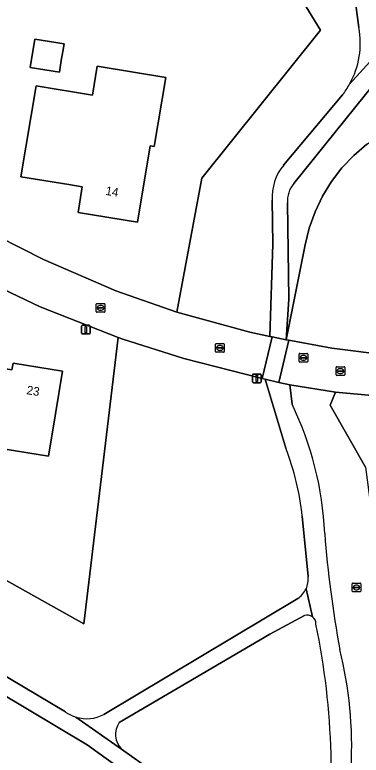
# Model space of a CAD drawing. Extents: x 163266 to 164362, y 381528 to 382286.
# Drawn here: x 163405.5 to 163445.6, y 381618 to 381703.7 of the extents above; entities that cross this region are included whole.
import ezdxf

# ---------------------------------------------------------------- set-up
doc = ezdxf.new("R2010")
doc.units = 0
for name, color, linetype in [('IMGEO_Erf', 7, 'Continuous'), ('IMGEO_Groenvoorziening', 7, 'Continuous'), ('IMGEO_Kolk', 7, 'Continuous'), ('IMGEO_Lichtmast', 7, 'Continuous'), ('IMGEO_Loofbos', 7, 'Continuous'), ('IMGEO_Pand', 7, 'Continuous'), ('IMGEO_Pand_nummerreeks', 7, 'Continuous'), ('IMGEO_Rijbaan_lokaal_open', 7, 'Continuous'), ('IMGEO_Rioolput', 7, 'Continuous'), ('IMGEO_Voetpad_halfverhard', 7, 'Continuous')]:
    doc.layers.add(name, color=color, linetype=linetype)

msp = doc.modelspace()

# ---------------------------------------------------------------- linework, layer by layer
at = {"layer": 'IMGEO_Erf'}
for points in [[(163365.756, 381698.629), (163363.185, 381700.457), (163356.936, 381704.332), (163350.46, 381707.4), (163339.976, 381711.167), (163336.032, 381712.46), (163335.527, 381709.472), (163330.491, 381679.719), (163413.518, 381633.213), (163417.487, 381666.326), (163408.435, 381669.883), (163403.317, 381672.32), (163396.047, 381676.226), (163390.269, 381679.724), (163382.665, 381685.191)], [(163411.065, 381699.426), (163410.895, 381698.389), (163410.669, 381697.019), (163407.302, 381697.574), (163407.843, 381700.854), (163411.209, 381700.299)], [(163414.488, 381694.376), (163415.052, 381697.731), (163422.979, 381696.425), (163421.641, 381688.408), (163421.172, 381688.485), (163419.707, 381679.675), (163412.852, 381680.79), (163413.315, 381683.775), (163411.785, 381684.019), (163406.237, 381684.903), (163407.975, 381695.449)], [(163398.443, 381667.228), (163404.288, 381666.278), (163403.724, 381662.807), (163405.195, 381662.568), (163405.322, 381663.35), (163411.028, 381662.422), (163410.226, 381657.488), (163409.428, 381652.586), (163403.19, 381653.601), (163403.479, 381655.377), (163402.49, 381655.538), (163401.884, 381651.81), (163396, 381652.767), (163396.959, 381658.661), (163399.667, 381658.22), (163399.997, 381660.25), (163397.377, 381660.676), (163397.64, 381662.293)]]:
    msp.add_lwpolyline(points, close=True, dxfattribs=at)
for points in [[(163362.159, 381707.029), (163367.988, 381703.121), (163372.635, 381699.671), (163382.632, 381691.621), (163388.244, 381687.318), (163394.839, 381682.863), (163400.907, 381679.343), (163408.849, 381675.346), (163417.211, 381671.729), (163424.267, 381669.269), (163427.133, 381684.771), (163440.874, 381701.897), (163439.197, 381704.593)], [(163446.223, 381688.687), (163444.708, 381687.392), (163443.337, 381685.945), (163442.124, 381684.363), (163441.084, 381682.663), (163440.227, 381680.864), (163439.563, 381678.984), (163439.099, 381677.046), (163436.908, 381666.064), (163437.182, 381666.013), (163442.176, 381665.079), (163448.608, 381664.27)], [(163494.209, 381645.839), (163487.738, 381649.717), (163483.709, 381651.834), (163480.719, 381653.221), (163477.242, 381654.553), (163470.435, 381656.592), (163466.34, 381657.437), (163460.334, 381658.369), (163442.602, 381660.009), (163441.974, 381658.511), (163446.05, 381651.319), (163447.993, 381636.708), (163448.357, 381617.306), (163459.913, 381615.932), (163467.608, 381615.147), (163500.109, 381607.374), (163500.96, 381607.171), (163500.848, 381606.174), (163534.27, 381588.252), (163555.584, 381575.614), (163562.99, 381579.592), (163569.593, 381582.28), (163569.528, 381582.82), (163567.957, 381586.195)]]:
    msp.add_lwpolyline(points, dxfattribs=at)
at = {"layer": 'IMGEO_Groenvoorziening'}
for points in [[(163436.867, 381653.511), (163434.459, 381661.492), (163434.132, 381661.576), (163425.073, 381663.899), (163418.018, 381666.117), (163417.487, 381666.326), (163413.518, 381633.213), (163330.491, 381679.719), (163330.491, 381679.717), (163309.778, 381684.922), (163308.444, 381681.187), (163327.231, 381670.924), (163343.841, 381661.648)], [(163439.442, 381638.687), (163438.747, 381645.667)], [(163373.718, 381645.415), (163411.368, 381623.007)], [(163415.812, 381622.711), (163438.234, 381636.136)]]:
    msp.add_lwpolyline(points, dxfattribs=at)
for centre, radius, start, end in [((163407.77, 381642.39), 31.149, 6.0388, 20.91731), ((163436.698, 381638.425), 2.757, 334.64888, 5.44852), ((163436.69, 381638.431), 2.766, 303.92807, 334.60607), ((163413.834, 381626.504), 4.279, 234.8019, 253.12134), ((163413.832, 381626.507), 4.282, 253.16928, 297.54678)]:
    msp.add_arc(centre, radius, start, end, dxfattribs=at)
at = {"layer": 'IMGEO_Kolk'}
for p, q in [((163414.944, 381669.329), (163414.944, 381670.181)), ((163415.019, 381670.255), (163415.871, 381670.255)), ((163415.203, 381669.749), (163415.203, 381669.761)), ((163415.641, 381669.712), (163415.243, 381669.712)), ((163415.246, 381669.798), (163415.644, 381669.798)), ((163415.432, 381670.035), (163415.457, 381670.035)), ((163415.687, 381669.761), (163415.687, 381669.749)), ((163415.945, 381670.181), (163415.945, 381669.329)), ((163415.871, 381669.255), (163415.019, 381669.255)), ((163415.455, 381669.475), (163415.43, 381669.475)), ((163428.733, 381664.694), (163428.733, 381665.546)), ((163428.808, 381665.62), (163429.66, 381665.62)), ((163429.221, 381665.4), (163429.246, 381665.4)), ((163429.734, 381665.546), (163429.734, 381664.694)), ((163429.66, 381664.62), (163428.808, 381664.62)), ((163428.992, 381665.114), (163428.992, 381665.126)), ((163429.43, 381665.077), (163429.032, 381665.077)), ((163429.035, 381665.163), (163429.433, 381665.163)), ((163429.244, 381664.84), (163429.219, 381664.84)), ((163429.476, 381665.126), (163429.476, 381665.114)), ((163442.656, 381662.015), (163442.656, 381662.867)), ((163442.731, 381662.941), (163443.583, 381662.941)), ((163443.657, 381662.867), (163443.657, 381662.015)), ((163443.583, 381661.941), (163442.731, 381661.941)), ((163442.915, 381662.435), (163442.915, 381662.447)), ((163443.353, 381662.398), (163442.955, 381662.398)), ((163442.958, 381662.484), (163443.356, 381662.484)), ((163443.167, 381662.161), (163443.142, 381662.161)), ((163443.144, 381662.721), (163443.169, 381662.721)), ((163443.399, 381662.447), (163443.399, 381662.435))]:
    msp.add_line(p, q, dxfattribs=at)
for points in [[(163414.944, 381669.329), (163414.944, 381670.181)], [(163415.019, 381670.255), (163415.871, 381670.255)], [(163415.945, 381670.181), (163415.945, 381669.329)], [(163415.871, 381669.255), (163415.019, 381669.255)], [(163428.733, 381664.694), (163428.733, 381665.546)], [(163428.808, 381665.62), (163429.66, 381665.62)], [(163429.734, 381665.546), (163429.734, 381664.694)], [(163429.66, 381664.62), (163428.808, 381664.62)], [(163442.656, 381662.015), (163442.656, 381662.867)], [(163442.731, 381662.941), (163443.583, 381662.941)], [(163443.657, 381662.867), (163443.657, 381662.015)], [(163443.583, 381661.941), (163442.731, 381661.941)]]:
    msp.add_lwpolyline(points, dxfattribs=at)
for centre, radius, start, end in [((163415.021, 381670.179), 0.0765, 91.55205, 178.44795), ((163415.021, 381670.179), 0.0765, 91.55205, 178.44795), ((163415.243, 381669.758), 0.0403, 85.87752, 175.75265), ((163415.24, 381669.748), 0.0366, 178.93798, 274.71019), ((163415.644, 381669.755), 0.043, 264.86636, 352.45326), ((163415.648, 381669.76), 0.0386, 1.73085, 96.63898), ((163415.869, 381670.179), 0.0765, 1.55205, 88.44795), ((163415.869, 381670.179), 0.0765, 1.55205, 88.44795), ((163415.021, 381669.331), 0.0765, 181.55205, 268.44795), ((163415.021, 381669.331), 0.0765, 181.55205, 268.44795), ((163415.869, 381669.331), 0.0765, 271.55205, 358.44795), ((163415.869, 381669.331), 0.0765, 271.55205, 358.44795), ((163428.81, 381665.544), 0.0765, 91.55205, 178.44795), ((163428.81, 381665.544), 0.0765, 91.55205, 178.44795), ((163429.658, 381665.544), 0.0765, 1.55205, 88.44795), ((163429.658, 381665.544), 0.0765, 1.55205, 88.44795), ((163428.81, 381664.696), 0.0765, 181.55205, 268.44795), ((163428.81, 381664.696), 0.0765, 181.55205, 268.44795), ((163429.032, 381665.123), 0.0403, 85.87752, 175.75265), ((163429.029, 381665.113), 0.0366, 178.93798, 274.71019), ((163429.433, 381665.12), 0.043, 264.86636, 352.45326), ((163429.437, 381665.125), 0.0386, 1.73085, 96.63898), ((163429.658, 381664.696), 0.0765, 271.55205, 358.44795), ((163429.658, 381664.696), 0.0765, 271.55205, 358.44795), ((163442.733, 381662.865), 0.0765, 91.55205, 178.44795), ((163442.733, 381662.865), 0.0765, 91.55205, 178.44795), ((163443.581, 381662.865), 0.0765, 1.55205, 88.44795), ((163443.581, 381662.865), 0.0765, 1.55205, 88.44795), ((163442.733, 381662.017), 0.0765, 181.55205, 268.44795), ((163442.733, 381662.017), 0.0765, 181.55205, 268.44795), ((163442.955, 381662.444), 0.0403, 85.87752, 175.75265), ((163442.952, 381662.434), 0.0366, 178.93798, 274.71019), ((163443.356, 381662.441), 0.043, 264.86636, 352.45326), ((163443.36, 381662.446), 0.0386, 1.73085, 96.63898), ((163443.581, 381662.017), 0.0765, 271.55205, 358.44795), ((163443.581, 381662.017), 0.0765, 271.55205, 358.44795)]:
    msp.add_arc(centre, radius, start, end, dxfattribs=at)
for centre, major_axis, ratio, start_param, end_param in [((163415.431, 381669.755), (-0.387, 0.002), 0.722429, 4.712389, 7.853982), ((163415.456, 381669.755), (-0.39, 0.002), 0.717154, 1.570796, 4.712389), ((163429.22, 381665.12), (-0.387, 0.002), 0.722429, 4.712389, 7.853982), ((163429.245, 381665.12), (-0.39, 0.002), 0.717154, 1.570796, 4.712389), ((163443.143, 381662.441), (-0.387, 0.002), 0.722429, 4.712389, 7.853982), ((163443.168, 381662.441), (-0.39, 0.002), 0.717154, 1.570796, 4.712389)]:
    msp.add_ellipse(centre, major_axis=major_axis, ratio=ratio, start_param=start_param, end_param=end_param, dxfattribs=at)
at = {"layer": 'IMGEO_Lichtmast'}
for p, q in [((163413.243, 381666.837), (163413.243, 381667.637)), ((163413.243, 381667.637), (163413.243, 381666.837)), ((163413.343, 381667.737), (163414.133, 381667.737)), ((163414.133, 381667.737), (163413.343, 381667.737)), ((163414.233, 381667.637), (163414.233, 381666.837)), ((163414.233, 381666.837), (163414.233, 381667.637)), ((163414.133, 381666.737), (163413.343, 381666.737)), ((163413.343, 381666.737), (163414.133, 381666.737)), ((163433.006, 381661.197), (163433.006, 381661.997)), ((163433.006, 381661.997), (163433.006, 381661.197)), ((163433.106, 381662.097), (163433.896, 381662.097)), ((163433.896, 381662.097), (163433.106, 381662.097)), ((163433.996, 381661.997), (163433.996, 381661.197)), ((163433.996, 381661.197), (163433.996, 381661.997)), ((163433.896, 381661.097), (163433.106, 381661.097)), ((163433.106, 381661.097), (163433.896, 381661.097))]:
    msp.add_line(p, q, dxfattribs=at)
for points in [[(163413.663, 381667.612), (163413.813, 381667.612), (163413.813, 381666.862), (163413.663, 381666.862), (163413.663, 381667.612)], [(163433.426, 381661.972), (163433.576, 381661.972), (163433.576, 381661.222), (163433.426, 381661.222), (163433.426, 381661.972)]]:
    msp.add_lwpolyline(points, dxfattribs=at)
for centre, start, end in [((163413.343, 381667.637), 90, 180), ((163413.343, 381667.637), 90, 180), ((163414.133, 381667.637), 0, 90), ((163414.133, 381667.637), 360, 90), ((163413.343, 381666.837), 180, 270), ((163413.343, 381666.837), 180, 270), ((163414.133, 381666.837), 270, 0), ((163414.133, 381666.837), 270, 0), ((163433.106, 381661.997), 90, 180), ((163433.106, 381661.997), 90, 180), ((163433.896, 381661.997), 0, 90), ((163433.896, 381661.997), 360, 90), ((163433.106, 381661.197), 180, 270), ((163433.106, 381661.197), 180, 270), ((163433.896, 381661.197), 270, 0), ((163433.896, 381661.197), 270, 0)]:
    msp.add_arc(centre, 0.1, start, end, dxfattribs=at)
at = {"layer": 'IMGEO_Loofbos'}
for points in [[(163440.304, 381719.854), (163431.574, 381724.16), (163426.727, 381716.119), (163429.18, 381714.689), (163426.855, 381711.053), (163429.21, 381711.228), (163434.791, 381709.023), (163437.035, 381707.052), (163439.197, 381704.593), (163440.874, 381701.897), (163427.133, 381684.771), (163424.267, 381669.269), (163432.675, 381666.933), (163435.001, 381666.457), (163435.362, 381677.163), (163435.29, 381682.2)], [(163437.045, 381681.891), (163437.217, 381670.781), (163436.908, 381666.064), (163439.099, 381677.046), (163439.563, 381678.984), (163440.227, 381680.864), (163441.084, 381682.663), (163442.124, 381684.363), (163443.337, 381685.945), (163444.708, 381687.392), (163446.223, 381688.687), (163448.335, 381690.097), (163458.768, 381696.586), (163478.019, 381708.509), (163500, 381718.416)], [(163445.279, 381702.201), (163443.737, 381713.823)], [(163454.084, 381703.371), (163448.47, 381697.417), (163437.765, 381684.127)], [(163436.603, 381686.279), (163443.39, 381694.388)], [(163446.05, 381651.319), (163441.974, 381658.511), (163442.602, 381660.009), (163437.328, 381660.841), (163437.569, 381658.604)], [(163413.891, 381619.182), (163386.457, 381635.598), (163366.682, 381647.039)], [(163439.006, 381634.167), (163435.005, 381632.012), (163417.601, 381621.782)], [(163438.809, 381600.427), (163438.464, 381600.706), (163429.218, 381608.183), (163413.891, 381619.182)], [(163417.865, 381618.696), (163431.009, 381609.349), (163439.636, 381602.534)]]:
    msp.add_lwpolyline(points, dxfattribs=at)
for centre, radius, start, end in [((163435.807, 381700.355), 9.65, 330.72946, 11.02599), ((163435.879, 381700.313), 9.567, 321.73238, 330.73941), ((163441.061, 381682.593), 5.784, 140.41694, 183.89709), ((163440.205, 381682.107), 3.168, 140.38686, 183.91566), ((163403.237, 381641.959), 38.154, 2.56437, 25.86522), ((163563.193, 381652.67), 122.172, 184.22645, 190.5934), ((163439.316, 381633.207), 1.009, 53.02447, 107.90906), ((163439.318, 381633.206), 1.008, 358.22014, 53.14631), ((163355.613, 381615.618), 86.513, 351.65799, 11.70925), ((163397.248, 381618.945), 47.219, 357.19935, 13.80203), ((163419.614, 381620.4), 2.442, 145.52206, 224.25717)]:
    msp.add_arc(centre, radius, start, end, dxfattribs=at)
at = {"layer": 'IMGEO_Pand'}
for points in [[(163407.843, 381700.854), (163407.302, 381697.574), (163410.669, 381697.019), (163410.895, 381698.389), (163411.065, 381699.426), (163411.209, 381700.299)], [(163414.488, 381694.376), (163407.975, 381695.449), (163406.237, 381684.903), (163411.785, 381684.019), (163413.315, 381683.775), (163412.852, 381680.79), (163419.707, 381679.675), (163421.172, 381688.485), (163421.641, 381688.408), (163422.979, 381696.425), (163415.052, 381697.731)], [(163410.226, 381657.488), (163411.028, 381662.422), (163405.322, 381663.35), (163405.195, 381662.568), (163403.724, 381662.807), (163404.288, 381666.278), (163398.443, 381667.228), (163397.64, 381662.293), (163397.377, 381660.676), (163399.997, 381660.25), (163399.667, 381658.22), (163396.959, 381658.661), (163396, 381652.767), (163401.884, 381651.81), (163402.49, 381655.538), (163403.479, 381655.377), (163403.19, 381653.601), (163409.428, 381652.586)]]:
    msp.add_lwpolyline(points, close=True, dxfattribs=at)
at = {"layer": 'IMGEO_Rijbaan_lokaal_open'}
for points in [[(163356.936, 381704.332), (163363.185, 381700.457), (163365.756, 381698.629), (163382.665, 381685.191), (163390.269, 381679.724), (163396.047, 381676.226), (163403.317, 381672.32), (163408.435, 381669.883), (163417.487, 381666.326), (163418.018, 381666.117), (163425.073, 381663.899), (163434.132, 381661.576), (163435.271, 381666.401), (163435.001, 381666.457), (163432.675, 381666.933), (163424.267, 381669.269), (163417.211, 381671.729), (163408.849, 381675.346), (163400.907, 381679.343), (163394.839, 381682.863), (163388.244, 381687.318), (163382.632, 381691.621), (163372.635, 381699.671)], [(163476.829, 381659.912), (163472.048, 381661.348), (163462.224, 381663.302), (163457.86, 381663.79), (163455.329, 381663.829), (163448.608, 381664.27), (163442.176, 381665.079), (163437.182, 381666.013), (163436.031, 381661.135), (163437.328, 381660.841), (163442.602, 381660.009), (163460.334, 381658.369), (163466.34, 381657.437), (163470.435, 381656.592), (163477.242, 381654.553), (163480.719, 381653.221), (163483.709, 381651.834), (163487.738, 381649.717), (163494.209, 381645.839)]]:
    msp.add_lwpolyline(points, dxfattribs=at)
msp.add_lwpolyline([(163435.271, 381666.401), (163434.132, 381661.576), (163434.459, 381661.492), (163436.031, 381661.135), (163437.182, 381666.013), (163436.908, 381666.064)], close=True, dxfattribs=at)
at = {"layer": 'IMGEO_Rioolput'}
for p, q in [((163438.464, 381664.481), (163439.316, 381664.481)), ((163438.389, 381663.555), (163438.389, 381664.407)), ((163438.648, 381663.975), (163438.648, 381663.987)), ((163439.086, 381663.938), (163438.688, 381663.938)), ((163438.691, 381664.024), (163439.089, 381664.024)), ((163438.9, 381663.701), (163438.875, 381663.701)), ((163438.877, 381664.261), (163438.902, 381664.261)), ((163439.132, 381663.987), (163439.132, 381663.975)), ((163439.39, 381664.407), (163439.39, 381663.555)), ((163439.316, 381663.481), (163438.464, 381663.481)), ((163444.523, 381636.982), (163444.523, 381637.834)), ((163444.598, 381637.908), (163445.45, 381637.908)), ((163444.782, 381637.402), (163444.782, 381637.414)), ((163445.22, 381637.365), (163444.822, 381637.365)), ((163444.825, 381637.451), (163445.223, 381637.451)), ((163445.034, 381637.128), (163445.009, 381637.128)), ((163445.011, 381637.688), (163445.036, 381637.688)), ((163445.266, 381637.414), (163445.266, 381637.402)), ((163445.524, 381637.834), (163445.524, 381636.982)), ((163445.45, 381636.908), (163444.598, 381636.908))]:
    msp.add_line(p, q, dxfattribs=at)
for points in [[(163438.464, 381664.481), (163439.316, 381664.481)], [(163438.389, 381663.555), (163438.389, 381664.407)], [(163439.39, 381664.407), (163439.39, 381663.555)], [(163439.316, 381663.481), (163438.464, 381663.481)], [(163444.523, 381636.982), (163444.523, 381637.834)], [(163444.598, 381637.908), (163445.45, 381637.908)], [(163445.524, 381637.834), (163445.524, 381636.982)], [(163445.45, 381636.908), (163444.598, 381636.908)]]:
    msp.add_lwpolyline(points, dxfattribs=at)
for centre, radius, start, end in [((163438.466, 381664.405), 0.0765, 91.55205, 178.44795), ((163438.466, 381664.405), 0.0765, 91.55205, 178.44795), ((163439.314, 381664.405), 0.0765, 1.55205, 88.44795), ((163439.314, 381664.405), 0.0765, 1.55205, 88.44795), ((163438.688, 381663.984), 0.0403, 85.87752, 175.75265), ((163438.685, 381663.974), 0.0366, 178.93798, 274.71019), ((163439.089, 381663.981), 0.043, 264.86636, 352.45326), ((163439.093, 381663.986), 0.0386, 1.73085, 96.63898), ((163438.466, 381663.557), 0.0765, 181.55205, 268.44795), ((163438.466, 381663.557), 0.0765, 181.55205, 268.44795), ((163439.314, 381663.557), 0.0765, 271.55205, 358.44795), ((163439.314, 381663.557), 0.0765, 271.55205, 358.44795), ((163444.6, 381637.832), 0.0765, 91.55205, 178.44795), ((163444.6, 381637.832), 0.0765, 91.55205, 178.44795), ((163444.822, 381637.411), 0.0403, 85.87752, 175.75265), ((163444.819, 381637.401), 0.0366, 178.93798, 274.71019), ((163445.223, 381637.408), 0.043, 264.86636, 352.45326), ((163445.227, 381637.413), 0.0386, 1.73085, 96.63898), ((163445.448, 381637.832), 0.0765, 1.55205, 88.44795), ((163445.448, 381637.832), 0.0765, 1.55205, 88.44795), ((163444.6, 381636.984), 0.0765, 181.55205, 268.44795), ((163444.6, 381636.984), 0.0765, 181.55205, 268.44795), ((163445.448, 381636.984), 0.0765, 271.55205, 358.44795), ((163445.448, 381636.984), 0.0765, 271.55205, 358.44795)]:
    msp.add_arc(centre, radius, start, end, dxfattribs=at)
for centre, major_axis, ratio, start_param, end_param in [((163438.876, 381663.981), (-0.387, 0.002), 0.722429, 4.712389, 7.853982), ((163438.901, 381663.981), (-0.39, 0.002), 0.717154, 1.570796, 4.712389), ((163445.01, 381637.408), (-0.387, 0.002), 0.722429, 4.712389, 7.853982), ((163445.035, 381637.408), (-0.39, 0.002), 0.717154, 1.570796, 4.712389)]:
    msp.add_ellipse(centre, major_axis=major_axis, ratio=ratio, start_param=start_param, end_param=end_param, dxfattribs=at)
at = {"layer": 'IMGEO_Voetpad_halfverhard'}
for points in [[(163443.737, 381713.823), (163445.279, 381702.201)], [(163437.765, 381684.127), (163448.47, 381697.417), (163454.084, 381703.371)], [(163444.225, 381695.637), (163449.323, 381701.252)], [(163449.323, 381701.252), (163444.225, 381695.637)], [(163443.39, 381694.388), (163436.603, 381686.279)], [(163435.29, 381682.2), (163435.362, 381677.163), (163435.001, 381666.457), (163435.271, 381666.401), (163436.908, 381666.064), (163437.217, 381670.781), (163437.045, 381681.891)], [(163437.569, 381658.604), (163437.328, 381660.841), (163436.031, 381661.135), (163434.459, 381661.492), (163436.867, 381653.511)], [(163366.682, 381647.039), (163386.457, 381635.598), (163413.891, 381619.182), (163429.218, 381608.183), (163438.464, 381600.706), (163438.809, 381600.427)], [(163438.747, 381645.667), (163439.442, 381638.687)], [(163411.368, 381623.007), (163373.718, 381645.415)], [(163439.189, 381637.245), (163439.923, 381634.013)], [(163439.923, 381634.013), (163439.189, 381637.245)], [(163438.234, 381636.136), (163415.812, 381622.711)], [(163417.601, 381621.782), (163435.005, 381632.012), (163439.006, 381634.167)], [(163439.636, 381602.534), (163431.009, 381609.349), (163417.865, 381618.696), (163412.592, 381622.409)], [(163412.592, 381622.409), (163417.865, 381618.696)]]:
    msp.add_lwpolyline(points, dxfattribs=at)
for centre, radius, start, end in [((163435.807, 381700.355), 9.65, 330.72946, 11.02599), ((163435.879, 381700.313), 9.567, 321.73238, 330.73941), ((163441.061, 381682.593), 5.784, 140.41694, 183.89709), ((163440.205, 381682.107), 3.168, 140.38686, 183.91566), ((163403.237, 381641.959), 38.154, 2.56437, 25.86522), ((163407.77, 381642.39), 31.149, 6.0388, 20.91731), ((163563.193, 381652.67), 122.172, 184.22645, 190.5934), ((163436.698, 381638.425), 2.757, 334.64888, 5.44852), ((163436.69, 381638.431), 2.766, 303.92807, 334.60607), ((163439.316, 381633.207), 1.009, 53.02447, 107.90906), ((163439.318, 381633.206), 1.008, 358.22014, 53.14631), ((163355.613, 381615.618), 86.513, 351.65799, 11.70925), ((163397.248, 381618.945), 47.219, 357.19935, 13.80203), ((163413.834, 381626.504), 4.279, 234.8019, 253.12134), ((163413.832, 381626.507), 4.282, 253.16928, 297.54678), ((163419.614, 381620.4), 2.442, 145.52206, 224.25717)]:
    msp.add_arc(centre, radius, start, end, dxfattribs=at)

# ---------------------------------------------------------------- texts
at = {"layer": 'IMGEO_Pand_nummerreeks'}
for s, rotation, p in [('14', 350.76146, (163415.958, 381682.838)), ('23', 350.76253, (163406.832, 381659.782))]:
    msp.add_text(s, height=1, rotation=rotation, dxfattribs=at).set_placement(p)

doc.saveas('drawing.dxf')
